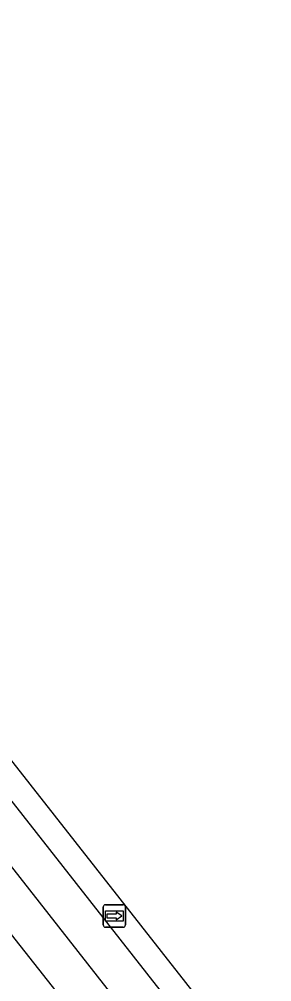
# Model space of a CAD drawing. Extents: x 160664 to 161506, y 382245 to 383288.
# Drawn here: x 161370.33 to 161381.54, y 382970.26 to 383013.07 of the extents above; entities that cross this region are included whole.
import ezdxf

# ---------------------------------------------------------------- set-up
doc = ezdxf.new("R2010")
doc.units = 0
for name, color, linetype in [('IMGEO_Fietspad_gesloten', 7, 'Continuous'), ('IMGEO_Pand', 7, 'Continuous'), ('IMGEO_Rijbaan_lokaal_gesloten', 7, 'Continuous'), ('IMGEO_Wegwijzer', 7, 'Continuous')]:
    doc.layers.add(name, color=color, linetype=linetype)

msp = doc.modelspace()

# ---------------------------------------------------------------- linework, layer by layer
at = {"layer": 'IMGEO_Fietspad_gesloten'}
for points in [[(161316.407, 383044.108), (161318.553, 383041.288), (161321.59, 383037.499), (161332.611, 383023.063), (161350.693, 383000), (161374.638, 382969.413), (161377.873, 382965.293)], [(161380.356, 382964.446), (161379.838, 382965.316), (161379.077, 382966.588), (161378.721, 382967.139), (161378.36, 382967.618), (161352.975, 383000), (161334.256, 383023.879), (161320.12, 383042.374), (161319.475, 383043.252)]]:
    msp.add_lwpolyline(points, dxfattribs=at)
at = {"layer": 'IMGEO_Pand'}
msp.add_lwpolyline([(161354.202, 382992.63), (161360.58, 382984.272), (161374.153, 382967.032)], dxfattribs=at)
at = {"layer": 'IMGEO_Rijbaan_lokaal_gesloten'}
msp.add_lwpolyline([(161320.034, 383043.795), (161335.224, 383024.396), (161354.356, 383000), (161381.54, 382965.336)], dxfattribs=at)
at = {"layer": 'IMGEO_Wegwijzer'}
for p, q in [((161374.055, 382972.784), (161374.055, 382973.584)), ((161374.055, 382973.584), (161374.055, 382972.784)), ((161374.155, 382973.684), (161374.945, 382973.684)), ((161374.945, 382973.684), (161374.155, 382973.684)), ((161375.045, 382973.584), (161375.045, 382972.784)), ((161375.045, 382972.784), (161375.045, 382973.584)), ((161374.945, 382972.684), (161374.155, 382972.684)), ((161374.155, 382972.684), (161374.945, 382972.684))]:
    msp.add_line(p, q, dxfattribs=at)
for points in [[(161374.156, 382973.416), (161374.944, 382973.416), (161374.944, 382972.952), (161374.156, 382972.952), (161374.156, 382973.416)], [(161374.221, 382973.268), (161374.221, 382973.184), (161374.221, 382973.1), (161374.632, 382973.1), (161374.632, 382973.017), (161374.879, 382973.184), (161374.632, 382973.351), (161374.632, 382973.268), (161374.221, 382973.268)]]:
    msp.add_lwpolyline(points, dxfattribs=at)
for centre, start, end in [((161374.155, 382973.584), 90, 180), ((161374.155, 382973.584), 90, 180), ((161374.945, 382973.584), 0, 90), ((161374.945, 382973.584), 360, 90), ((161374.155, 382972.784), 180, 270), ((161374.155, 382972.784), 180, 270), ((161374.945, 382972.784), 270, 0), ((161374.945, 382972.784), 270, 0)]:
    msp.add_arc(centre, 0.1, start, end, dxfattribs=at)

doc.saveas('drawing.dxf')
